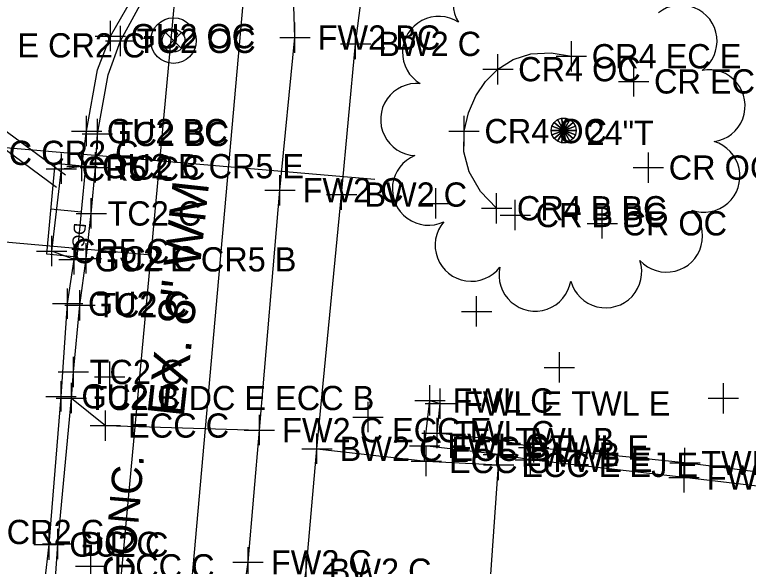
# Model space of a CAD drawing. Extents: x 1363693 to 1365209, y 422201 to 424153.
# Drawn here: x 1364280.58 to 1364328.95, y 423385.53 to 423421.9 of the extents above; entities that cross this region are included whole.
import ezdxf

# ---------------------------------------------------------------- set-up
doc = ezdxf.new("R2010")
doc.units = 0
for name, color, linetype in [('BASELINE-CL-RW', 7, 'Continuous'), ('BD_X_Building', 7, 'Continuous'), ('DR_X_Cells', 7, 'Continuous'), ('DR_X_Storm_Sewer', 7, 'Continuous'), ('DR_X_Text', 7, 'Continuous'), ('O-ALGN-BASELINE-WERK-CL-RW', 7, 'Continuous'), ('O-ALGN-TEXT-BASELINE-WERK-CL-RW', 7, 'Continuous'), ('OWNERS', 7, 'Continuous'), ('PV_X_Joint', 7, 'Continuous'), ('RD_X_Text', 7, 'Continuous'), ('RD_X_Wall', 7, 'Continuous'), ('SV_X_Original_Ground', 7, 'Continuous'), ('SV_X_Random_Point', 7, 'Continuous'), ('SV_X_Shot_Marker', 7, 'Continuous'), ('UT_X_Gas', 7, 'Continuous'), ('UT_X_Telecom', 7, 'Continuous'), ('UT_X_Water', 7, 'Continuous'), ('UT_X_Water_Cells', 7, 'Continuous'), ('UT_X_Water_Text', 7, 'Continuous'), ('VG_X_Cells', 7, 'Continuous'), ('VG_X_Text', 7, 'Continuous')]:
    doc.layers.add(name, color=color, linetype=linetype)

msp = doc.modelspace()

# ---------------------------------------------------------------- linework, layer by layer
at = {"layer": 'BASELINE-CL-RW'}
for p, q in [((1364283.424, 423387.007), (1364284.317, 423396.624)), ((1364283.242, 423384.386), (1364283.424, 423387.007))]:
    msp.add_line(p, q, dxfattribs=at)
for points in [[(1364284.317, 423396.624), (1364284.452, 423398.343), (1364284.881, 423402.739), (1364285.303, 423405.828), (1364285.63, 423408.793), (1364285.905, 423411.824), (1364286.041, 423414.032), (1364286.739, 423417.927), (1364286.739, 423417.927), (1364287.559, 423420.171), (1364287.559, 423420.171), (1364290.267, 423425.145), (1364290.267, 423425.145), (1364291.708, 423427.107), (1364291.708, 423427.107), (1364294.123, 423429.532), (1364294.123, 423429.532), (1364297.169, 423432.011), (1364297.169, 423432.011), (1364297.72, 423432.378), (1364297.72, 423432.378), (1364298.991, 423433.102), (1364298.991, 423433.102)], [(1364283.242, 423384.386), (1364283.424, 423387.007), (1364284.317, 423396.624)]]:
    msp.add_lwpolyline(points, dxfattribs=at)
at = {"layer": 'BD_X_Building'}
for p, q in [((1364307.603, 423393.479), (1364307.955, 423396.464)), ((1364307.955, 423396.464), (1364308.641, 423396.259)), ((1364308.43, 423394.309), (1364308.641, 423396.259)), ((1364312.518, 423393.852), (1364308.43, 423394.309)), ((1364314.8, 423393.37), (1364312.518, 423393.852)), ((1364312.47, 423392.898), (1364307.603, 423393.479)), ((1364324.771, 423392.341), (1364314.8, 423393.37)), ((1364314.584, 423392.555), (1364312.47, 423392.898)), ((1364324.71, 423391.384), (1364314.584, 423392.555)), ((1364336.903, 423390.814), (1364324.771, 423392.341)), ((1364336.78, 423389.959), (1364324.71, 423391.384))]:
    msp.add_line(p, q, dxfattribs=at)
at = {"layer": 'DR_X_Cells'}
for p, q in [((1364282.697, 423406.101), (1364283.254, 423412.076)), ((1364285.245, 423411.89), (1364283.254, 423412.076)), ((1364285.245, 423411.89), (1364284.689, 423405.916)), ((1364282.976, 423409.088), (1364284.967, 423408.903)), ((1364284.689, 423405.916), (1364282.697, 423406.101))]:
    msp.add_line(p, q, dxfattribs=at)
at = {"layer": 'DR_X_Storm_Sewer'}
for p, q in [((1364283.923, 423411.308), (1364255.137, 423432.583)), ((1364283.329, 423410.504), (1364254.543, 423431.779))]:
    msp.add_line(p, q, dxfattribs=at)
at = {"layer": 'O-ALGN-BASELINE-WERK-CL-RW'}
for points in [[(1364312.351, 423409.137), (1364311.301, 423410.23), (1364310.548, 423411.545), (1364310.548, 423411.545), (1364310.196, 423412.861), (1364310.212, 423414.223), (1364310.212, 423414.223), (1364310.5, 423415.418), (1364310.991, 423416.544), (1364310.991, 423416.544), (1364311.63, 423417.493), (1364312.435, 423418.306), (1364312.435, 423418.306), (1364313.453, 423418.952), (1364314.603, 423419.314), (1364314.603, 423419.314), (1364315.953, 423419.393), (1364317.286, 423419.16), (1364317.286, 423419.16)], [(1364284.5, 423405.767), (1364283.025, 423406.311), (1364283.663, 423411.746), (1364285.009, 423411.911)]]:
    msp.add_lwpolyline(points, dxfattribs=at)
at = {"layer": 'O-ALGN-TEXT-BASELINE-WERK-CL-RW'}
for points in [[(1364277.041, 423186.453), (1364279.249, 423211.34), (1364281.062, 423228.074), (1364281.809, 423236.125), (1364283.024, 423250.18), (1364284.121, 423261.072), (1364286.393, 423285.925), (1364288.893, 423310.853), (1364289.461, 423315.932), (1364291.285, 423335.668), (1364291.825, 423341.593), (1364293.598, 423360.72), (1364295.788, 423384.44), (1364295.973, 423385.791), (1364296.712, 423394.509), (1364298.068, 423410.324), (1364299.056, 423420.392), (1364298.963, 423423.182), (1364298.651, 423425.956), (1364298.651, 423425.956), (1364298.044, 423429.016), (1364297.169, 423432.011), (1364297.169, 423432.011)], [(1364288.049, 423260.634), (1364290.333, 423285.623), (1364291.2, 423296.798), (1364291.58, 423300.813), (1364292.823, 423310.443), (1364293.111, 423313.713), (1364294.382, 423326.121), (1364294.901, 423331.286), (1364295.277, 423335.321), (1364295.682, 423341.235), (1364297.432, 423360.37), (1364299.6, 423383.973), (1364299.789, 423385.241), (1364300.506, 423393.275), (1364302.133, 423410.038), (1364303.056, 423419.974), (1364303.785, 423425.594), (1364316.813, 423424.472), (1364342.217, 423421.511), (1364361.421, 423419.342)]]:
    msp.add_lwpolyline(points, dxfattribs=at)
at = {"layer": 'OWNERS'}
for points in [[(1364285.009, 423411.911), (1364285.318, 423414.222), (1364286.048, 423418.255), (1364286.048, 423418.255), (1364286.897, 423420.483), (1364286.897, 423420.483), (1364289.614, 423425.237)], [(1364263.974, 423188.104), (1364266.432, 423212.687), (1364267.926, 423228.81), (1364268.734, 423237.459), (1364270.156, 423253.843), (1364270.935, 423262.642), (1364273.302, 423287.489), (1364275.861, 423312.256), (1364278.117, 423337.291), (1364278.887, 423344.525), (1364280.523, 423362.288), (1364282.564, 423384.505), (1364282.845, 423386.962), (1364283.643, 423396.734), (1364284.072, 423402.846), (1364284.5, 423405.767)], [(1364284.317, 423396.624), (1364286.562, 423394.81), (1364296.712, 423394.509)], [(1364300.506, 423393.275), (1364307.718, 423392.47), (1364312.479, 423392.214)]]:
    msp.add_lwpolyline(points, dxfattribs=at)
at = {"layer": 'PV_X_Joint'}
msp.add_line((1364311.911, 423384.192), (1364312.479, 423392.214), dxfattribs=at)
at = {"layer": 'RD_X_Wall'}
for p, q in [((1364307.603, 423393.479), (1364307.955, 423396.464)), ((1364307.955, 423396.464), (1364308.641, 423396.259)), ((1364308.43, 423394.309), (1364308.641, 423396.259)), ((1364312.518, 423393.852), (1364308.43, 423394.309)), ((1364312.47, 423392.898), (1364307.603, 423393.479))]:
    msp.add_line(p, q, dxfattribs=at)
at = {"layer": 'SV_X_Original_Ground'}
for p, q in [((1364317.286, 423418.16), (1364317.286, 423420.16)), ((1364312.435, 423417.306), (1364312.435, 423419.306)), ((1364316.286, 423419.16), (1364318.286, 423419.16)), ((1364321.394, 423416.5), (1364321.394, 423418.5)), ((1364311.435, 423418.306), (1364313.435, 423418.306)), ((1364320.394, 423417.5), (1364322.394, 423417.5)), ((1364310.212, 423413.223), (1364310.212, 423415.223)), ((1364309.212, 423414.223), (1364311.212, 423414.223)), ((1364283.663, 423410.746), (1364283.663, 423412.746)), ((1364322.364, 423410.818), (1364322.364, 423412.818)), ((1364282.663, 423411.746), (1364284.663, 423411.746)), ((1364321.364, 423411.818), (1364323.364, 423411.818)), ((1364308.337, 423408.45), (1364308.337, 423410.45)), ((1364312.351, 423408.137), (1364312.351, 423410.137)), ((1364313.588, 423407.689), (1364313.588, 423409.689)), ((1364307.337, 423409.45), (1364309.337, 423409.45)), ((1364311.351, 423409.137), (1364313.351, 423409.137)), ((1364319.315, 423407.141), (1364319.315, 423409.141)), ((1364312.588, 423408.689), (1364314.588, 423408.689)), ((1364318.315, 423408.141), (1364320.315, 423408.141)), ((1364283.025, 423405.311), (1364283.025, 423407.311)), ((1364282.025, 423406.311), (1364284.025, 423406.311)), ((1364311.03, 423401.333), (1364311.03, 423403.333)), ((1364310.03, 423402.333), (1364312.03, 423402.333)), ((1364316.49, 423397.641), (1364316.49, 423399.641)), ((1364286.845, 423397.028), (1364286.845, 423399.028)), ((1364315.49, 423398.641), (1364317.49, 423398.641)), ((1364285.845, 423398.028), (1364287.845, 423398.028)), ((1364327.305, 423395.606), (1364327.305, 423397.606)), ((1364303.885, 423394.368), (1364303.885, 423396.368)), ((1364326.305, 423396.606), (1364328.305, 423396.606)), ((1364302.885, 423395.368), (1364304.885, 423395.368))]:
    msp.add_line(p, q, dxfattribs=at)
at = {"layer": 'SV_X_Random_Point'}
for p, q in [((1364307.955, 423395.464), (1364307.955, 423397.464)), ((1364308.641, 423395.259), (1364308.641, 423397.259)), ((1364306.955, 423396.464), (1364308.955, 423396.464)), ((1364307.641, 423396.259), (1364309.641, 423396.259)), ((1364308.43, 423393.309), (1364308.43, 423395.309)), ((1364312.518, 423392.852), (1364312.518, 423394.852)), ((1364307.43, 423394.309), (1364309.43, 423394.309)), ((1364307.603, 423392.479), (1364307.603, 423394.479)), ((1364314.8, 423392.37), (1364314.8, 423394.37)), ((1364311.518, 423393.852), (1364313.518, 423393.852)), ((1364312.47, 423391.898), (1364312.47, 423393.898)), ((1364306.603, 423393.479), (1364308.603, 423393.479)), ((1364313.8, 423393.37), (1364315.8, 423393.37)), ((1364314.584, 423391.555), (1364314.584, 423393.555)), ((1364324.771, 423391.341), (1364324.771, 423393.341)), ((1364311.47, 423392.898), (1364313.47, 423392.898)), ((1364313.584, 423392.555), (1364315.584, 423392.555)), ((1364323.771, 423392.341), (1364325.771, 423392.341)), ((1364324.71, 423390.384), (1364324.71, 423392.384)), ((1364323.71, 423391.384), (1364325.71, 423391.384))]:
    msp.add_line(p, q, dxfattribs=at)
at = {"layer": 'SV_X_Shot_Marker'}
for p, q in [((1364286.897, 423419.483), (1364286.897, 423421.483)), ((1364299.056, 423419.392), (1364299.056, 423421.392)), ((1364287.559, 423419.171), (1364287.559, 423421.171)), ((1364303.056, 423418.974), (1364303.056, 423420.974)), ((1364285.897, 423420.483), (1364287.897, 423420.483)), ((1364298.056, 423420.392), (1364300.056, 423420.392)), ((1364286.559, 423420.171), (1364288.559, 423420.171)), ((1364302.056, 423419.974), (1364304.056, 423419.974)), ((1364285.318, 423413.222), (1364285.318, 423415.222)), ((1364286.041, 423413.032), (1364286.041, 423415.032)), ((1364284.318, 423414.222), (1364286.318, 423414.222)), ((1364285.041, 423414.032), (1364287.041, 423414.032)), ((1364285.009, 423410.911), (1364285.009, 423412.911)), ((1364285.905, 423410.824), (1364285.905, 423412.824)), ((1364284.009, 423411.911), (1364286.009, 423411.911)), ((1364284.905, 423411.824), (1364286.905, 423411.824)), ((1364298.068, 423409.324), (1364298.068, 423411.324)), ((1364302.133, 423409.038), (1364302.133, 423411.038)), ((1364297.068, 423410.324), (1364299.068, 423410.324)), ((1364285.63, 423407.793), (1364285.63, 423409.793)), ((1364301.133, 423410.038), (1364303.133, 423410.038)), ((1364284.63, 423408.793), (1364286.63, 423408.793)), ((1364284.5, 423404.767), (1364284.5, 423406.767)), ((1364285.303, 423404.828), (1364285.303, 423406.828)), ((1364284.303, 423405.828), (1364286.303, 423405.828)), ((1364283.5, 423405.767), (1364285.5, 423405.767)), ((1364284.072, 423401.846), (1364284.072, 423403.846)), ((1364284.881, 423401.739), (1364284.881, 423403.739)), ((1364283.072, 423402.846), (1364285.072, 423402.846)), ((1364283.881, 423402.739), (1364285.881, 423402.739)), ((1364284.452, 423397.343), (1364284.452, 423399.343)), ((1364283.452, 423398.343), (1364285.452, 423398.343)), ((1364283.643, 423395.734), (1364283.643, 423397.734)), ((1364284.317, 423395.624), (1364284.317, 423397.624)), ((1364282.643, 423396.734), (1364284.643, 423396.734)), ((1364283.317, 423396.624), (1364285.317, 423396.624)), ((1364286.562, 423393.81), (1364286.562, 423395.81)), ((1364296.712, 423393.509), (1364296.712, 423395.509)), ((1364285.562, 423394.81), (1364287.562, 423394.81)), ((1364295.712, 423394.509), (1364297.712, 423394.509)), ((1364300.506, 423392.275), (1364300.506, 423394.275)), ((1364299.506, 423393.275), (1364301.506, 423393.275)), ((1364307.718, 423391.47), (1364307.718, 423393.47)), ((1364312.479, 423391.214), (1364312.479, 423393.214)), ((1364306.718, 423392.47), (1364308.718, 423392.47)), ((1364311.479, 423392.214), (1364313.479, 423392.214)), ((1364282.845, 423385.962), (1364282.845, 423387.962)), ((1364283.424, 423386.007), (1364283.424, 423388.007)), ((1364281.845, 423386.962), (1364283.845, 423386.962)), ((1364282.424, 423387.007), (1364284.424, 423387.007)), ((1364285.6, 423384.527), (1364285.6, 423386.527)), ((1364295.973, 423384.791), (1364295.973, 423386.791)), ((1364299.789, 423384.241), (1364299.789, 423386.241)), ((1364284.6, 423385.527), (1364286.6, 423385.527)), ((1364294.973, 423385.791), (1364296.973, 423385.791))]:
    msp.add_line(p, q, dxfattribs=at)
at = {"layer": 'UT_X_Gas'}
msp.add_line((1364243.972, 423416.206), (1364304.32, 423411.053), dxfattribs=at)
at = {"layer": 'UT_X_Telecom'}
msp.add_lwpolyline([(1364331.133, 423132.499), (1364271.573, 423151.567), (1364307.701, 423558.666)], dxfattribs=at)
at = {"layer": 'UT_X_Water'}
msp.add_line((1364233.816, 423411.108), (1364289.583, 423406.058), dxfattribs=at)
msp.add_lwpolyline([(1364264.276, 423134.188), (1364290.904, 423420.252), (1364296.496, 423480.942), (1364304.106, 423560.043)], dxfattribs=at)
at = {"layer": 'UT_X_Water_Cells'}
for p, q in [((1364290.524, 423419.66), (1364291.584, 423420.72)), ((1364290.524, 423420.72), (1364291.584, 423419.66))]:
    msp.add_line(p, q, dxfattribs=at)
for radius in [1.5, 0.75]:
    msp.add_circle((1364291.054, 423420.19), radius, dxfattribs=at)
at = {"layer": 'VG_X_Cells'}
for points in [[(1364316.635, 423415.079), (1364316.778, 423414.267), (1364316.778, 423414.267), (1364316.366, 423414.981)], [(1364316.921, 423415.079), (1364316.778, 423414.267), (1364316.778, 423414.267), (1364316.635, 423415.079)], [(1364317.19, 423414.981), (1364316.778, 423414.267), (1364316.778, 423414.267), (1364316.921, 423415.079)], [(1364316.004, 423414.549), (1364316.778, 423414.267), (1364316.778, 423414.267), (1364315.954, 423414.267)], [(1364316.147, 423414.797), (1364316.778, 423414.267), (1364316.778, 423414.267), (1364316.004, 423414.549)], [(1364316.366, 423414.981), (1364316.778, 423414.267), (1364316.778, 423414.267), (1364316.147, 423414.797)], [(1364317.409, 423414.797), (1364316.778, 423414.267), (1364316.778, 423414.267), (1364317.19, 423414.981)], [(1364317.552, 423414.549), (1364316.778, 423414.267), (1364316.778, 423414.267), (1364317.409, 423414.797)], [(1364317.602, 423414.267), (1364316.778, 423414.267), (1364316.778, 423414.267), (1364317.552, 423414.549)], [(1364315.954, 423414.267), (1364316.778, 423414.267), (1364316.778, 423414.267), (1364316.004, 423413.985)], [(1364316.004, 423413.985), (1364316.778, 423414.267), (1364316.778, 423414.267), (1364316.147, 423413.737)], [(1364316.147, 423413.737), (1364316.778, 423414.267), (1364316.778, 423414.267), (1364316.366, 423413.553)], [(1364316.366, 423413.553), (1364316.778, 423414.267), (1364316.778, 423414.267), (1364316.635, 423413.455)], [(1364316.635, 423413.455), (1364316.778, 423414.267), (1364316.778, 423414.267), (1364316.921, 423413.455)], [(1364316.921, 423413.455), (1364316.778, 423414.267), (1364316.778, 423414.267), (1364317.19, 423413.553)], [(1364317.19, 423413.553), (1364316.778, 423414.267), (1364316.778, 423414.267), (1364317.409, 423413.737)], [(1364317.409, 423413.737), (1364316.778, 423414.267), (1364316.778, 423414.267), (1364317.552, 423413.985)], [(1364317.552, 423413.985), (1364316.778, 423414.267), (1364316.778, 423414.267), (1364317.602, 423414.267)]]:
    msp.add_lwpolyline(points, close=True, dxfattribs=at)
for centre, start, end in [((1364311.865, 423422.65), 28.9333, 211.816), ((1364324.507, 423420.155), 305.8564, 128.7391), ((1364308.532, 423419.406), 56.6256, 239.5083), ((1364326.358, 423415.888), 278.1641, 101.0468), ((1364307.088, 423414.985), 84.3179, 267.2006), ((1364326.014, 423411.25), 250.4718, 73.3545), ((1364307.864, 423410.4), 112.0103, 294.8929), ((1364323.554, 423407.304), 222.7795, 45.6622), ((1364310.682, 423406.701), 139.7026, 322.5852), ((1364319.542, 423404.952), 195.0872, 17.9699), ((1364314.897, 423404.734), 167.3949, 350.2776)]:
    msp.add_arc(centre, 2.381, start, end, dxfattribs=at)

# ---------------------------------------------------------------- texts
at = {"layer": 'DR_X_Text'}
msp.add_text('DGI', height=0.8, rotation=264.6804, dxfattribs=at).set_placement((1364284.499, 423408.193))
at = {"layer": 'RD_X_Text'}
msp.add_text('CONC.', height=2, rotation=85.0992, dxfattribs=at).set_placement((1364288.382, 423384.242))
at = {"layer": 'SV_X_Original_Ground'}
for s, p in [('DYS E CR2 C', (1364275.767, 423419.077)), ('CR4 EC E', (1364318.623, 423418.36)), ('CR4 OC', (1364313.772, 423417.506)), ('CR EC E', (1364322.731, 423416.7)), ('CR4 OC', (1364311.549, 423413.423)), ('DYS C CR2 C', (1364275.194, 423411.988)), ('CR5 C', (1364285, 423410.946)), ('CR OC', (1364323.701, 423411.018)), ('CR4 B BC', (1364313.688, 423408.337)), ('CR B BC', (1364314.925, 423407.889)), ('CR OC', (1364320.652, 423407.341)), ('CR5 C', (1364284.362, 423405.511)), ('DYS C CR2 C', (1364272.921, 423386.992))]:
    msp.add_text(s, height=1.6, dxfattribs=at).set_placement(p)
at = {"layer": 'SV_X_Random_Point'}
for s, p in [('FWL C', (1364309.455, 423395.664)), ('FWL E TWL E', (1364310.141, 423395.459)), ('TWL C', (1364309.501, 423393.509)), ('FWL C', (1364309.103, 423392.679)), ('TWL B', (1364313.589, 423393.052)), ('TWL E', (1364315.871, 423392.57)), ('FWL B', (1364313.97, 423392.098)), ('FWL E', (1364316.084, 423391.755)), ('TWL C', (1364325.842, 423391.541)), ('FWL C', (1364326.21, 423390.584))]:
    msp.add_text(s, height=1.6, dxfattribs=at).set_placement(p)
at = {"layer": 'SV_X_Shot_Marker'}
for s, p in [('GU2 OC', (1364288.234, 423419.683)), ('TC2 OC', (1364288.63, 423419.371)), ('FW2 BC', (1364300.556, 423419.592)), ('BW2 C', (1364304.556, 423419.174)), ('GU2 BC', (1364286.655, 423413.422)), ('TC2 BC', (1364287.112, 423413.232)), ('GU2 B CR5 E', (1364286.346, 423411.111)), ('TC2 C', (1364286.976, 423411.024)), ('FW2 C', (1364299.568, 423409.524)), ('BW2 C', (1364303.633, 423409.238)), ('TC2 C', (1364286.701, 423407.993)), ('GU2 E CR5 B', (1364285.837, 423404.967)), ('TC2 C', (1364286.374, 423405.028)), ('GU2 C', (1364285.409, 423402.046)), ('TC2 C', (1364285.952, 423401.939)), ('TC2 C', (1364285.523, 423397.543)), ('GU2 C', (1364284.98, 423395.934)), ('TC2 B DC E ECC B', (1364285.388, 423395.824)), ('ECC C', (1364288.062, 423394.01)), ('FW2 C ECC E', (1364298.212, 423393.709)), ('BW2 C ECC B', (1364302.006, 423392.475)), ('ECC C', (1364309.218, 423391.67)), ('ECC E EJ E', (1364313.979, 423391.414)), ('GU2 C', (1364284.182, 423386.162)), ('DC C', (1364284.924, 423386.207)), ('FW2 C', (1364297.473, 423384.991)), ('ECC C', (1364287.1, 423384.727)), ('BW2 C', (1364301.289, 423384.441))]:
    msp.add_text(s, height=1.6, dxfattribs=at).set_placement(p)
at = {"layer": 'UT_X_Water_Text'}
msp.add_text('EX. 8" WM', height=2.4, rotation=83.8006, dxfattribs=at).set_placement((1364291.719, 423395.305))
at = {"layer": 'VG_X_Text'}
msp.add_text('24"T', height=1.6, dxfattribs=at).set_placement((1364318.278, 423413.315))

doc.saveas('drawing.dxf')
